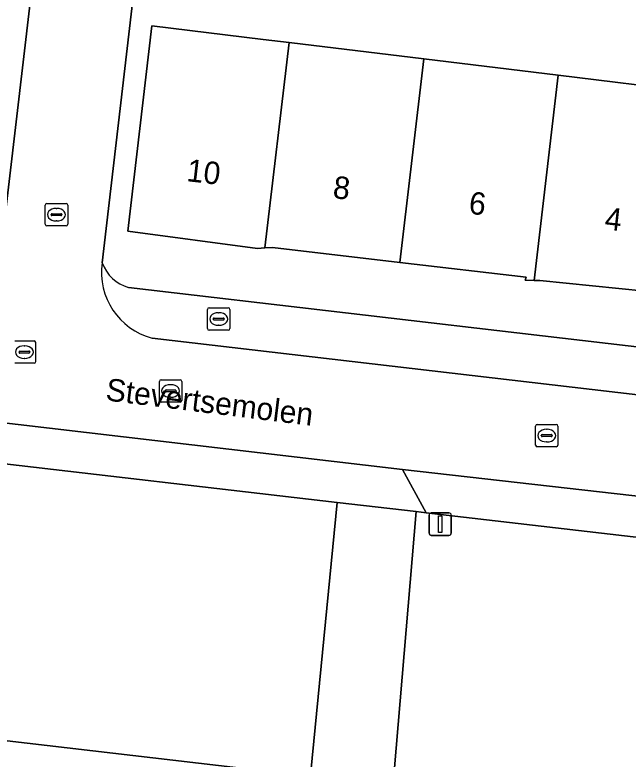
# Model space of a CAD drawing. Extents: x 161241 to 161758, y 384138 to 384885.
# Drawn here: x 161330.95 to 161358.29, y 384342.9 to 384376.09 of the extents above; entities that cross this region are included whole.
import ezdxf

# ---------------------------------------------------------------- set-up
doc = ezdxf.new("R2010")
doc.units = 0
for name, color, linetype in [('IMGEO_Brandkraan', 7, 'Continuous'), ('IMGEO_Erf', 7, 'Continuous'), ('IMGEO_Groenvoorziening', 7, 'Continuous'), ('IMGEO_Kolk', 7, 'Continuous'), ('IMGEO_Lichtmast', 7, 'Continuous'), ('IMGEO_Openbare_ruimte_label', 7, 'Continuous'), ('IMGEO_Pand', 7, 'Continuous'), ('IMGEO_Pand_nummerreeks', 7, 'Continuous'), ('IMGEO_Parkeervlak_open', 7, 'Continuous'), ('IMGEO_Rijbaan_lokaal_open', 7, 'Continuous'), ('IMGEO_Rioolput', 7, 'Continuous'), ('IMGEO_Voetpad_open', 7, 'Continuous')]:
    doc.layers.add(name, color=color, linetype=linetype)

msp = doc.modelspace()

# ---------------------------------------------------------------- linework, layer by layer
at = {"layer": 'IMGEO_Brandkraan'}
for p, q in [((161339.54, 384362.099), (161339.54, 384362.951)), ((161339.615, 384363.025), (161340.467, 384363.025)), ((161340.541, 384362.951), (161340.541, 384362.099)), ((161340.028, 384362.805), (161340.053, 384362.805)), ((161339.799, 384362.519), (161339.799, 384362.531)), ((161340.237, 384362.482), (161339.839, 384362.482)), ((161339.842, 384362.568), (161340.24, 384362.568)), ((161340.283, 384362.531), (161340.283, 384362.519)), ((161340.467, 384362.025), (161339.615, 384362.025)), ((161340.051, 384362.245), (161340.026, 384362.245))]:
    msp.add_line(p, q, dxfattribs=at)
for points in [[(161339.54, 384362.099), (161339.54, 384362.951)], [(161339.615, 384363.025), (161340.467, 384363.025)], [(161340.541, 384362.951), (161340.541, 384362.099)], [(161340.467, 384362.025), (161339.615, 384362.025)]]:
    msp.add_lwpolyline(points, dxfattribs=at)
for centre, radius, start, end in [((161339.617, 384362.949), 0.0765, 91.552, 178.448), ((161339.617, 384362.949), 0.0765, 91.552, 178.448), ((161340.465, 384362.949), 0.0765, 1.552, 88.448), ((161340.465, 384362.949), 0.0765, 1.552, 88.448), ((161339.839, 384362.528), 0.0403, 85.8775, 175.7526), ((161339.836, 384362.518), 0.0366, 178.938, 274.7102), ((161340.24, 384362.525), 0.043, 264.8664, 352.4533), ((161340.244, 384362.53), 0.0386, 1.7309, 96.639), ((161339.617, 384362.101), 0.0765, 181.552, 268.448), ((161339.617, 384362.101), 0.0765, 181.552, 268.448), ((161340.465, 384362.101), 0.0765, 271.552, 358.448), ((161340.465, 384362.101), 0.0765, 271.552, 358.448)]:
    msp.add_arc(centre, radius, start, end, dxfattribs=at)
for centre, major_axis, ratio, start_param, end_param in [((161340.027, 384362.525), (-0.387, 0.002), 0.722429, 4.712389, 7.853982), ((161340.052, 384362.525), (-0.39, 0.002), 0.717154, 1.570796, 4.712389)]:
    msp.add_ellipse(centre, major_axis=major_axis, ratio=ratio, start_param=start_param, end_param=end_param, dxfattribs=at)
at = {"layer": 'IMGEO_Erf'}
for points in [[(161318.52, 384465.21), (161310.988, 384400.64), (161311.596, 384400.569), (161310.981, 384395.295), (161318.645, 384394.401), (161313.564, 384350.843), (161307.345, 384351.569), (161306.77, 384346.638), (161308.845, 384346.396), (161308.829, 384346.258), (161340.917, 384342.515), (161340.895, 384342.324), (161343.078, 384342.11)], [(161342.1, 384427.256), (161334.846, 384365.031)], [(161344.007, 384340.964), (161345.314, 384354.343), (161329.206, 384356.211), (161329.442, 384358.011), (161337.531, 384426.972)], [(161360.231, 384363.645), (161354.359, 384364.249), (161354.102, 384364.25), (161353.705, 384364.252), (161353.741, 384364.388), (161348.11, 384365.053), (161342.437, 384365.722), (161342.101, 384365.699), (161341.772, 384365.676), (161335.987, 384366.439), (161337.055, 384375.606), (161342.019, 384375), (161343.178, 384374.859), (161349.178, 384374.13), (161355.179, 384373.4), (161361.227, 384372.665)], [(161336.024, 384363.929), (161374.714, 384359.411)]]:
    msp.add_lwpolyline(points, dxfattribs=at)
msp.add_arc((161336.519, 384365.639), 1.781, 199.975, 253.8433, dxfattribs=at)
at = {"layer": 'IMGEO_Groenvoorziening'}
msp.add_lwpolyline([(161349.287, 384353.883), (161348.229, 384355.82), (161329.442, 384358.011), (161329.206, 384356.211), (161345.314, 384354.343), (161348.839, 384353.935)], close=True, dxfattribs=at)
for points in [[(161341.863, 384339.923), (161341.496, 384336.855), (161341.203, 384336.905), (161340.408, 384330.125), (161339.947, 384330.177), (161339.428, 384325.279), (161339.593, 384325.267), (161338.281, 384319.226), (161345.806, 384318.051), (161348.839, 384353.935), (161345.314, 384354.343), (161344.007, 384340.964)], [(161359.736, 384305.395), (161365.529, 384304.017), (161372.24, 384302.407), (161373.142, 384302.222), (161374.439, 384312.732), (161374.623, 384314.221), (161375.299, 384319.702), (161358.812, 384321.618), (161359.31, 384326.016), (161359.827, 384330.585), (161358.63, 384330.717), (161361.21, 384352.499), (161349.287, 384353.883), (161348.839, 384353.935), (161345.806, 384318.051), (161360.974, 384315.683), (161359.706, 384310.307), (161358.781, 384307.069)]]:
    msp.add_lwpolyline(points, dxfattribs=at)
at = {"layer": 'IMGEO_Kolk'}
for p, q in [((161332.307, 384366.755), (161332.307, 384367.607)), ((161332.382, 384367.681), (161333.234, 384367.681)), ((161333.308, 384367.607), (161333.308, 384366.755)), ((161332.795, 384367.461), (161332.82, 384367.461)), ((161332.566, 384367.175), (161332.566, 384367.187)), ((161333.004, 384367.138), (161332.606, 384367.138)), ((161332.609, 384367.224), (161333.007, 384367.224)), ((161333.05, 384367.187), (161333.05, 384367.175)), ((161333.234, 384366.681), (161332.382, 384366.681)), ((161332.818, 384366.901), (161332.793, 384366.901)), ((161337.394, 384358.892), (161337.394, 384359.744)), ((161337.469, 384359.818), (161338.321, 384359.818)), ((161338.395, 384359.744), (161338.395, 384358.892)), ((161337.653, 384359.312), (161337.653, 384359.324)), ((161337.696, 384359.361), (161338.094, 384359.361)), ((161337.882, 384359.598), (161337.907, 384359.598)), ((161338.137, 384359.324), (161338.137, 384359.312)), ((161338.091, 384359.275), (161337.693, 384359.275)), ((161337.905, 384359.038), (161337.88, 384359.038)), ((161338.321, 384358.818), (161337.469, 384358.818)), ((161354.164, 384356.9), (161354.164, 384357.752)), ((161354.239, 384357.826), (161355.091, 384357.826)), ((161355.165, 384357.752), (161355.165, 384356.9)), ((161354.423, 384357.32), (161354.423, 384357.332)), ((161354.466, 384357.369), (161354.864, 384357.369)), ((161354.652, 384357.606), (161354.677, 384357.606)), ((161354.907, 384357.332), (161354.907, 384357.32)), ((161354.861, 384357.283), (161354.463, 384357.283)), ((161354.675, 384357.046), (161354.65, 384357.046)), ((161355.091, 384356.826), (161354.239, 384356.826))]:
    msp.add_line(p, q, dxfattribs=at)
for points in [[(161332.307, 384366.755), (161332.307, 384367.607)], [(161332.382, 384367.681), (161333.234, 384367.681)], [(161333.308, 384367.607), (161333.308, 384366.755)], [(161333.234, 384366.681), (161332.382, 384366.681)], [(161337.394, 384358.892), (161337.394, 384359.744)], [(161337.469, 384359.818), (161338.321, 384359.818)], [(161338.395, 384359.744), (161338.395, 384358.892)], [(161338.321, 384358.818), (161337.469, 384358.818)], [(161354.164, 384356.9), (161354.164, 384357.752)], [(161354.239, 384357.826), (161355.091, 384357.826)], [(161355.165, 384357.752), (161355.165, 384356.9)], [(161355.091, 384356.826), (161354.239, 384356.826)]]:
    msp.add_lwpolyline(points, dxfattribs=at)
for centre, radius, start, end in [((161332.384, 384367.605), 0.0765, 91.552, 178.448), ((161332.384, 384367.605), 0.0765, 91.552, 178.448), ((161333.232, 384367.605), 0.0765, 1.552, 88.448), ((161333.232, 384367.605), 0.0765, 1.552, 88.448), ((161332.606, 384367.184), 0.0403, 85.8775, 175.7526), ((161332.603, 384367.174), 0.0366, 178.938, 274.7102), ((161333.007, 384367.181), 0.043, 264.8664, 352.4533), ((161333.011, 384367.186), 0.0386, 1.7309, 96.639), ((161332.384, 384366.757), 0.0765, 181.552, 268.448), ((161332.384, 384366.757), 0.0765, 181.552, 268.448), ((161333.232, 384366.757), 0.0765, 271.552, 358.448), ((161333.232, 384366.757), 0.0765, 271.552, 358.448), ((161337.471, 384359.742), 0.0765, 91.552, 178.448), ((161337.471, 384359.742), 0.0765, 91.552, 178.448), ((161338.319, 384359.742), 0.0765, 1.552, 88.448), ((161338.319, 384359.742), 0.0765, 1.552, 88.448), ((161337.693, 384359.321), 0.0403, 85.8775, 175.7526), ((161337.69, 384359.311), 0.0366, 178.938, 274.7102), ((161338.094, 384359.318), 0.043, 264.8664, 352.4533), ((161338.098, 384359.323), 0.0386, 1.7309, 96.639), ((161337.471, 384358.894), 0.0765, 181.552, 268.448), ((161337.471, 384358.894), 0.0765, 181.552, 268.448), ((161338.319, 384358.894), 0.0765, 271.552, 358.448), ((161338.319, 384358.894), 0.0765, 271.552, 358.448), ((161354.241, 384357.75), 0.0765, 91.552, 178.448), ((161354.241, 384357.75), 0.0765, 91.552, 178.448), ((161355.089, 384357.75), 0.0765, 1.552, 88.448), ((161355.089, 384357.75), 0.0765, 1.552, 88.448), ((161354.463, 384357.329), 0.0403, 85.8775, 175.7526), ((161354.46, 384357.319), 0.0366, 178.938, 274.7102), ((161354.864, 384357.326), 0.043, 264.8664, 352.4533), ((161354.868, 384357.331), 0.0386, 1.7309, 96.639), ((161354.241, 384356.902), 0.0765, 181.552, 268.448), ((161354.241, 384356.902), 0.0765, 181.552, 268.448), ((161355.089, 384356.902), 0.0765, 271.552, 358.448), ((161355.089, 384356.902), 0.0765, 271.552, 358.448)]:
    msp.add_arc(centre, radius, start, end, dxfattribs=at)
for centre, major_axis, ratio, start_param, end_param in [((161332.794, 384367.181), (-0.387, 0.002), 0.722429, 4.712389, 7.853982), ((161332.819, 384367.181), (-0.39, 0.002), 0.717154, 1.570796, 4.712389), ((161337.881, 384359.318), (-0.387, 0.002), 0.722429, 4.712389, 7.853982), ((161337.906, 384359.318), (-0.39, 0.002), 0.717154, 1.570796, 4.712389), ((161354.651, 384357.326), (-0.387, 0.002), 0.722429, 4.712389, 7.853982), ((161354.676, 384357.326), (-0.39, 0.002), 0.717154, 1.570796, 4.712389)]:
    msp.add_ellipse(centre, major_axis=major_axis, ratio=ratio, start_param=start_param, end_param=end_param, dxfattribs=at)
at = {"layer": 'IMGEO_Lichtmast'}
for p, q in [((161349.417, 384352.977), (161349.417, 384353.777)), ((161349.417, 384353.777), (161349.417, 384352.977)), ((161349.517, 384353.877), (161350.307, 384353.877)), ((161350.307, 384353.877), (161349.517, 384353.877)), ((161350.407, 384353.777), (161350.407, 384352.977)), ((161350.407, 384352.977), (161350.407, 384353.777)), ((161350.307, 384352.877), (161349.517, 384352.877)), ((161349.517, 384352.877), (161350.307, 384352.877))]:
    msp.add_line(p, q, dxfattribs=at)
msp.add_lwpolyline([(161349.837, 384353.752), (161349.987, 384353.752), (161349.987, 384353.002), (161349.837, 384353.002), (161349.837, 384353.752)], dxfattribs=at)
for centre, start, end in [((161349.517, 384353.777), 90, 180), ((161349.517, 384353.777), 90, 180), ((161350.307, 384353.777), 0, 90), ((161350.307, 384353.777), 360, 90), ((161349.517, 384352.977), 180, 270), ((161349.517, 384352.977), 180, 270), ((161350.307, 384352.977), 270, 0), ((161350.307, 384352.977), 270, 0)]:
    msp.add_arc(centre, 0.1, start, end, dxfattribs=at)
at = {"layer": 'IMGEO_Pand'}
msp.add_lwpolyline([(161343.078, 384342.11), (161340.895, 384342.324), (161340.917, 384342.515), (161308.829, 384346.258), (161308.845, 384346.396), (161306.77, 384346.638), (161307.345, 384351.569), (161313.564, 384350.843), (161318.645, 384394.401), (161310.981, 384395.295), (161311.596, 384400.569), (161310.988, 384400.64), (161318.52, 384465.21)], dxfattribs=at)
for points in [[(161343.178, 384374.859), (161342.019, 384375), (161337.055, 384375.606), (161335.987, 384366.439), (161341.772, 384365.676), (161342.101, 384365.699)], [(161342.101, 384365.699), (161342.437, 384365.722), (161348.11, 384365.053), (161349.178, 384374.13), (161343.178, 384374.859)], [(161355.179, 384373.4), (161349.178, 384374.13), (161348.11, 384365.053), (161353.741, 384364.388), (161353.705, 384364.252), (161354.102, 384364.25)], [(161354.102, 384364.25), (161354.359, 384364.249), (161360.231, 384363.645), (161360.442, 384365.397), (161361.195, 384371.753), (161361.227, 384372.665), (161355.179, 384373.4)]]:
    msp.add_lwpolyline(points, close=True, dxfattribs=at)
at = {"layer": 'IMGEO_Parkeervlak_open'}
msp.add_lwpolyline([(161348.229, 384355.82), (161349.287, 384353.883), (161361.21, 384352.499), (161362.433, 384352.359), (161374.181, 384350.998), (161375.367, 384352.741)], close=True, dxfattribs=at)
at = {"layer": 'IMGEO_Rijbaan_lokaal_open'}
for points in [[(161334.846, 384365.031), (161342.1, 384427.256)], [(161337.531, 384426.972), (161329.442, 384358.011), (161348.229, 384355.82), (161375.367, 384352.741), (161376.949, 384352.548), (161377.452, 384356.958), (161337.077, 384361.679)]]:
    msp.add_lwpolyline(points, dxfattribs=at)
msp.add_arc((161337.833, 384364.6), 3.018, 171.7977, 255.4956, dxfattribs=at)
at = {"layer": 'IMGEO_Rioolput'}
for p, q in [((161330.954, 384361.551), (161331.806, 384361.551)), ((161331.367, 384361.331), (161331.392, 384361.331)), ((161331.88, 384361.477), (161331.88, 384360.625)), ((161331.138, 384361.045), (161331.138, 384361.057)), ((161331.576, 384361.008), (161331.178, 384361.008)), ((161331.181, 384361.094), (161331.579, 384361.094)), ((161331.622, 384361.057), (161331.622, 384361.045)), ((161331.39, 384360.771), (161331.365, 384360.771)), ((161331.806, 384360.551), (161330.954, 384360.551))]:
    msp.add_line(p, q, dxfattribs=at)
for points in [[(161330.954, 384361.551), (161331.806, 384361.551)], [(161331.88, 384361.477), (161331.88, 384360.625)], [(161331.806, 384360.551), (161330.954, 384360.551)]]:
    msp.add_lwpolyline(points, dxfattribs=at)
for centre, radius, start, end in [((161331.804, 384361.475), 0.0765, 1.552, 88.448), ((161331.804, 384361.475), 0.0765, 1.552, 88.448), ((161331.178, 384361.054), 0.0403, 85.8775, 175.7526), ((161331.175, 384361.044), 0.0366, 178.938, 274.7102), ((161331.579, 384361.051), 0.043, 264.8664, 352.4533), ((161331.583, 384361.056), 0.0386, 1.7309, 96.639), ((161331.804, 384360.627), 0.0765, 271.552, 358.448), ((161331.804, 384360.627), 0.0765, 271.552, 358.448)]:
    msp.add_arc(centre, radius, start, end, dxfattribs=at)
for centre, major_axis, ratio, start_param, end_param in [((161331.366, 384361.051), (-0.387, 0.002), 0.722429, 4.712389, 7.853982), ((161331.391, 384361.051), (-0.39, 0.002), 0.717154, 1.570796, 4.712389)]:
    msp.add_ellipse(centre, major_axis=major_axis, ratio=ratio, start_param=start_param, end_param=end_param, dxfattribs=at)
at = {"layer": 'IMGEO_Voetpad_open'}
for points in [[(161374.714, 384359.411), (161336.024, 384363.929)], [(161337.077, 384361.679), (161377.452, 384356.958), (161377.034, 384360.183)]]:
    msp.add_lwpolyline(points, dxfattribs=at)
for centre, radius, start, end in [((161337.833, 384364.6), 3.018, 171.7977, 255.4956), ((161336.519, 384365.639), 1.781, 199.975, 253.8433)]:
    msp.add_arc(centre, radius, start, end, dxfattribs=at)

# ---------------------------------------------------------------- texts
at = {"layer": 'IMGEO_Openbare_ruimte_label'}
msp.add_text('Stevertsemolen', height=1, rotation=352.9319, dxfattribs=at).set_placement((161334.967, 384358.902))
at = {"layer": 'IMGEO_Pand_nummerreeks'}
for s, p in [('10', (161338.579, 384368.678)), ('8', (161345.098, 384367.925)), ('6', (161351.155, 384367.228)), ('4', (161357.216, 384366.529))]:
    msp.add_text(s, height=1, rotation=353.4259, dxfattribs=at).set_placement(p)

doc.saveas('drawing.dxf')
